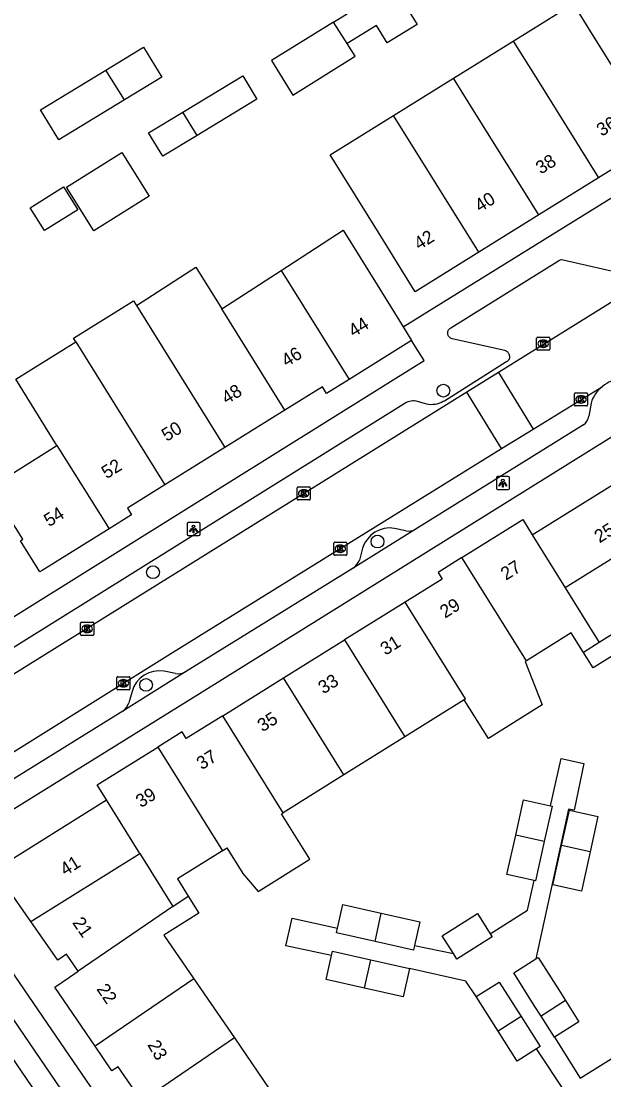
# Model space of a CAD drawing. Extents: x 159280 to 160375, y 384531 to 385872.
# Drawn here: x 159759.4 to 159803.9, y 385310.8 to 385391.6 of the extents above; entities that cross this region are included whole.
import ezdxf

# ---------------------------------------------------------------- set-up
doc = ezdxf.new("R2010")
doc.units = 0
for name, color, linetype in [('IMGEO_Boom', 7, 'Continuous'), ('IMGEO_Kolk', 7, 'Continuous'), ('IMGEO_Lichtpunt', 7, 'Continuous'), ('IMGEO_Pand', 7, 'Continuous'), ('IMGEO_Pand_nummerreeks', 7, 'Continuous'), ('IMGEO_Parkeervlak_open', 7, 'Continuous'), ('IMGEO_Rijbaan_lokaal_open', 7, 'Continuous'), ('IMGEO_Voetpad_open', 7, 'Continuous')]:
    doc.layers.add(name, color=color, linetype=linetype)

msp = doc.modelspace()

# ---------------------------------------------------------------- linework, layer by layer
at = {"layer": 'IMGEO_Boom'}
for centre in [(159791.648, 385363.401), (159786.619, 385351.884), (159769.471, 385349.543), (159768.944, 385340.944)]:
    msp.add_circle(centre, 0.489, dxfattribs=at)
at = {"layer": 'IMGEO_Kolk'}
for p, q in [((159798.775, 385366.557), (159798.775, 385367.409)), ((159798.85, 385367.483), (159799.702, 385367.483)), ((159799.263, 385367.263), (159799.288, 385367.263)), ((159799.776, 385367.409), (159799.776, 385366.557)), ((159799.702, 385366.483), (159798.85, 385366.483)), ((159799.286, 385366.703), (159799.261, 385366.703)), ((159801.659, 385362.306), (159801.659, 385363.158)), ((159801.734, 385363.232), (159802.586, 385363.232)), ((159802.147, 385363.012), (159802.172, 385363.012)), ((159802.66, 385363.158), (159802.66, 385362.306)), ((159802.586, 385362.232), (159801.734, 385362.232)), ((159802.17, 385362.452), (159802.145, 385362.452)), ((159780.482, 385355.132), (159780.482, 385355.984)), ((159780.557, 385356.058), (159781.409, 385356.058)), ((159780.97, 385355.838), (159780.995, 385355.838)), ((159781.483, 385355.984), (159781.483, 385355.132)), ((159781.409, 385355.058), (159780.557, 385355.058)), ((159780.993, 385355.278), (159780.968, 385355.278)), ((159783.274, 385350.909), (159783.274, 385351.761)), ((159783.349, 385351.835), (159784.201, 385351.835)), ((159783.762, 385351.615), (159783.787, 385351.615)), ((159784.275, 385351.761), (159784.275, 385350.909)), ((159784.201, 385350.835), (159783.349, 385350.835)), ((159783.785, 385351.055), (159783.76, 385351.055)), ((159763.944, 385344.798), (159763.944, 385345.65)), ((159764.019, 385345.724), (159764.871, 385345.724)), ((159764.432, 385345.504), (159764.457, 385345.504)), ((159764.945, 385345.65), (159764.945, 385344.798)), ((159764.871, 385344.724), (159764.019, 385344.724)), ((159764.455, 385344.944), (159764.43, 385344.944)), ((159766.713, 385340.645), (159766.713, 385341.497)), ((159766.788, 385341.571), (159767.64, 385341.571)), ((159767.201, 385341.351), (159767.226, 385341.351)), ((159767.714, 385341.497), (159767.714, 385340.645)), ((159767.64, 385340.571), (159766.788, 385340.571)), ((159767.224, 385340.791), (159767.199, 385340.791))]:
    msp.add_line(p, q, dxfattribs=at)
for points in [[(159798.775, 385366.557), (159798.775, 385367.409)], [(159798.85, 385367.483), (159799.702, 385367.483)], [(159799.096, 385367.183), (159799.219, 385367.183), (159799.219, 385367.032), (159799.349, 385367.183), (159799.513, 385367.183), (159799.367, 385367.032), (159799.52, 385366.783), (159799.368, 385366.783), (159799.283, 385366.947), (159799.219, 385366.88), (159799.219, 385366.783), (159799.096, 385366.783), (159799.096, 385367.183)], [(159799.776, 385367.409), (159799.776, 385366.557)], [(159799.702, 385366.483), (159798.85, 385366.483)], [(159801.659, 385362.306), (159801.659, 385363.158)], [(159801.734, 385363.232), (159802.586, 385363.232)], [(159801.98, 385362.932), (159802.103, 385362.932), (159802.103, 385362.781), (159802.233, 385362.932), (159802.397, 385362.932), (159802.251, 385362.781), (159802.404, 385362.532), (159802.252, 385362.532), (159802.167, 385362.696), (159802.103, 385362.629), (159802.103, 385362.532), (159801.98, 385362.532), (159801.98, 385362.932)], [(159802.66, 385363.158), (159802.66, 385362.306)], [(159802.586, 385362.232), (159801.734, 385362.232)], [(159780.482, 385355.132), (159780.482, 385355.984)], [(159780.557, 385356.058), (159781.409, 385356.058)], [(159780.803, 385355.758), (159780.926, 385355.758), (159780.926, 385355.607), (159781.056, 385355.758), (159781.22, 385355.758), (159781.074, 385355.607), (159781.227, 385355.358), (159781.075, 385355.358), (159780.99, 385355.522), (159780.926, 385355.455), (159780.926, 385355.358), (159780.803, 385355.358), (159780.803, 385355.758)], [(159781.483, 385355.984), (159781.483, 385355.132)], [(159781.409, 385355.058), (159780.557, 385355.058)], [(159783.274, 385350.909), (159783.274, 385351.761)], [(159783.349, 385351.835), (159784.201, 385351.835)], [(159784.275, 385351.761), (159784.275, 385350.909)], [(159784.201, 385350.835), (159783.349, 385350.835)], [(159783.595, 385351.535), (159783.718, 385351.535), (159783.718, 385351.384), (159783.848, 385351.535), (159784.012, 385351.535), (159783.866, 385351.384), (159784.019, 385351.135), (159783.867, 385351.135), (159783.782, 385351.299), (159783.718, 385351.232), (159783.718, 385351.135), (159783.595, 385351.135), (159783.595, 385351.535)], [(159763.944, 385344.798), (159763.944, 385345.65)], [(159764.019, 385345.724), (159764.871, 385345.724)], [(159764.265, 385345.424), (159764.388, 385345.424), (159764.388, 385345.273), (159764.518, 385345.424), (159764.682, 385345.424), (159764.536, 385345.273), (159764.689, 385345.024), (159764.537, 385345.024), (159764.452, 385345.188), (159764.388, 385345.121), (159764.388, 385345.024), (159764.265, 385345.024), (159764.265, 385345.424)], [(159764.945, 385345.65), (159764.945, 385344.798)], [(159764.871, 385344.724), (159764.019, 385344.724)], [(159766.713, 385340.645), (159766.713, 385341.497)], [(159766.788, 385341.571), (159767.64, 385341.571)], [(159767.034, 385341.271), (159767.157, 385341.271), (159767.157, 385341.12), (159767.287, 385341.271), (159767.451, 385341.271), (159767.305, 385341.12), (159767.458, 385340.871), (159767.306, 385340.871), (159767.221, 385341.035), (159767.157, 385340.968), (159767.157, 385340.871), (159767.034, 385340.871), (159767.034, 385341.271)], [(159767.714, 385341.497), (159767.714, 385340.645)], [(159767.64, 385340.571), (159766.788, 385340.571)]]:
    msp.add_lwpolyline(points, dxfattribs=at)
for centre, start, end in [((159798.852, 385367.407), 91.55205, 178.44795), ((159798.852, 385367.407), 91.55205, 178.44795), ((159799.7, 385367.407), 1.55205, 88.44795), ((159799.7, 385367.407), 1.55205, 88.44795), ((159798.852, 385366.559), 181.55205, 268.44795), ((159798.852, 385366.559), 181.55205, 268.44795), ((159799.7, 385366.559), 271.55205, 358.44795), ((159799.7, 385366.559), 271.55205, 358.44795), ((159801.736, 385363.156), 91.55205, 178.44795), ((159801.736, 385363.156), 91.55205, 178.44795), ((159802.584, 385363.156), 1.55205, 88.44795), ((159802.584, 385363.156), 1.55205, 88.44795), ((159801.736, 385362.308), 181.55205, 268.44795), ((159801.736, 385362.308), 181.55205, 268.44795), ((159802.584, 385362.308), 271.55205, 358.44795), ((159802.584, 385362.308), 271.55205, 358.44795), ((159780.559, 385355.982), 91.55205, 178.44795), ((159780.559, 385355.982), 91.55205, 178.44795), ((159781.407, 385355.982), 1.55205, 88.44795), ((159781.407, 385355.982), 1.55205, 88.44795), ((159780.559, 385355.134), 181.55205, 268.44795), ((159780.559, 385355.134), 181.55205, 268.44795), ((159781.407, 385355.134), 271.55205, 358.44795), ((159781.407, 385355.134), 271.55205, 358.44795), ((159783.351, 385351.759), 91.55205, 178.44795), ((159783.351, 385351.759), 91.55205, 178.44795), ((159784.199, 385351.759), 1.55205, 88.44795), ((159784.199, 385351.759), 1.55205, 88.44795), ((159783.351, 385350.911), 181.55205, 268.44795), ((159783.351, 385350.911), 181.55205, 268.44795), ((159784.199, 385350.911), 271.55205, 358.44795), ((159784.199, 385350.911), 271.55205, 358.44795), ((159764.021, 385345.648), 91.55205, 178.44795), ((159764.021, 385345.648), 91.55205, 178.44795), ((159764.869, 385345.648), 1.55205, 88.44795), ((159764.869, 385345.648), 1.55205, 88.44795), ((159764.021, 385344.8), 181.55205, 268.44795), ((159764.021, 385344.8), 181.55205, 268.44795), ((159764.869, 385344.8), 271.55205, 358.44795), ((159764.869, 385344.8), 271.55205, 358.44795), ((159766.79, 385341.495), 91.55205, 178.44795), ((159766.79, 385341.495), 91.55205, 178.44795), ((159767.638, 385341.495), 1.55205, 88.44795), ((159767.638, 385341.495), 1.55205, 88.44795), ((159766.79, 385340.647), 181.55205, 268.44795), ((159766.79, 385340.647), 181.55205, 268.44795), ((159767.638, 385340.647), 271.55205, 358.44795), ((159767.638, 385340.647), 271.55205, 358.44795)]:
    msp.add_arc(centre, 0.0765, start, end, dxfattribs=at)
for centre, major_axis, ratio, start_param, end_param in [((159799.262, 385366.983), (-0.387, 0.002), 0.722429, 4.712389, 7.853982), ((159799.287, 385366.983), (-0.39, 0.002), 0.717154, 1.570796, 4.712389), ((159802.146, 385362.732), (-0.387, 0.002), 0.722429, 4.712389, 7.853982), ((159802.171, 385362.732), (-0.39, 0.002), 0.717154, 1.570796, 4.712389), ((159780.969, 385355.558), (-0.387, 0.002), 0.722429, 4.712389, 7.853982), ((159780.994, 385355.558), (-0.39, 0.002), 0.717154, 1.570796, 4.712389), ((159783.761, 385351.335), (-0.387, 0.002), 0.722429, 4.712389, 7.853982), ((159783.786, 385351.335), (-0.39, 0.002), 0.717154, 1.570796, 4.712389), ((159764.431, 385345.224), (-0.387, 0.002), 0.722429, 4.712389, 7.853982), ((159764.456, 385345.224), (-0.39, 0.002), 0.717154, 1.570796, 4.712389), ((159767.2, 385341.071), (-0.387, 0.002), 0.722429, 4.712389, 7.853982), ((159767.225, 385341.071), (-0.39, 0.002), 0.717154, 1.570796, 4.712389)]:
    msp.add_ellipse(centre, major_axis=major_axis, ratio=ratio, start_param=start_param, end_param=end_param, dxfattribs=at)
at = {"layer": 'IMGEO_Lichtpunt'}
for p, q in [((159795.697, 385356.748), (159795.697, 385355.941)), ((159795.697, 385356.748), (159795.697, 385355.941)), ((159796.599, 385356.843), (159795.791, 385356.843)), ((159796.599, 385356.843), (159795.791, 385356.843)), ((159796.693, 385355.941), (159796.693, 385356.748)), ((159796.693, 385355.941), (159796.693, 385356.748)), ((159795.791, 385355.847), (159796.599, 385355.847)), ((159795.791, 385355.847), (159796.599, 385355.847)), ((159772.071, 385353.245), (159772.071, 385352.438)), ((159772.071, 385353.245), (159772.071, 385352.438)), ((159772.973, 385353.34), (159772.165, 385353.34)), ((159772.973, 385353.34), (159772.165, 385353.34)), ((159773.067, 385352.438), (159773.067, 385353.245)), ((159773.067, 385352.438), (159773.067, 385353.245)), ((159772.165, 385352.344), (159772.973, 385352.344)), ((159772.165, 385352.344), (159772.973, 385352.344))]:
    msp.add_line(p, q, dxfattribs=at)
for points in [[(159796.071, 385356.412), (159796.11, 385356.384), (159795.922, 385356.122), (159795.884, 385356.149), (159796.071, 385356.412)], [(159796.173, 385356.364), (159796.22, 385356.364), (159796.22, 385356.042), (159796.173, 385356.042), (159796.173, 385356.364)], [(159796.283, 385356.384), (159796.321, 385356.411), (159796.508, 385356.149), (159796.469, 385356.121), (159796.283, 385356.384)], [(159772.445, 385352.909), (159772.484, 385352.881), (159772.296, 385352.619), (159772.258, 385352.646), (159772.445, 385352.909)], [(159772.547, 385352.861), (159772.594, 385352.861), (159772.594, 385352.539), (159772.547, 385352.539), (159772.547, 385352.861)], [(159772.657, 385352.881), (159772.695, 385352.908), (159772.882, 385352.646), (159772.843, 385352.618), (159772.657, 385352.881)]]:
    msp.add_lwpolyline(points, dxfattribs=at)
for centre in [(159796.196, 385356.546), (159772.57, 385353.043)]:
    msp.add_circle(centre, 0.0994, dxfattribs=at)
for centre, start, end in [((159795.791, 385356.748), 90, 180), ((159795.791, 385356.748), 90, 180), ((159796.599, 385356.748), 0, 90), ((159796.599, 385356.748), 0, 90), ((159795.791, 385355.941), 180, 270), ((159795.791, 385355.941), 180, 270), ((159796.599, 385355.941), 270, 0), ((159796.599, 385355.941), 270, 360), ((159772.165, 385353.245), 90, 180), ((159772.165, 385353.245), 90, 180), ((159772.973, 385353.245), 0, 90), ((159772.973, 385353.245), 0, 90), ((159772.165, 385352.438), 180, 270), ((159772.165, 385352.438), 180, 270), ((159772.973, 385352.438), 270, 0), ((159772.973, 385352.438), 270, 360)]:
    msp.add_arc(centre, 0.0946, start, end, dxfattribs=at)
at = {"layer": 'IMGEO_Pand'}
for points in [[(159783.247, 385391.533), (159787.786, 385394.354), (159789.638, 385391.355), (159787.353, 385389.944), (159786.537, 385391.266), (159784.3, 385389.884)], [(159796.987, 385390.085), (159801.562, 385392.929)], [(159801.562, 385392.929), (159803.15, 385390.383), (159808.072, 385382.492)], [(159783.247, 385391.533), (159778.515, 385388.592), (159780.154, 385385.955), (159784.919, 385388.916), (159784.3, 385389.884)], [(159784.3, 385389.884), (159783.247, 385391.533)], [(159765.875, 385387.872), (159768.751, 385389.622), (159770.147, 385387.329), (159767.302, 385385.597)], [(159792.413, 385387.241), (159796.987, 385390.085)], [(159796.987, 385390.085), (159798.576, 385387.539), (159803.501, 385379.65)], [(159767.302, 385385.597), (159762.273, 385382.537), (159760.877, 385384.831), (159765.875, 385387.872)], [(159767.302, 385385.597), (159765.875, 385387.872)], [(159771.748, 385384.662), (159776.33, 385387.433), (159777.413, 385385.641), (159772.853, 385382.884)], [(159787.84, 385384.397), (159792.413, 385387.241)], [(159798.929, 385376.807), (159794.002, 385384.696), (159792.413, 385387.241)], [(159772.853, 385382.884), (159770.224, 385381.294), (159769.141, 385383.086), (159771.748, 385384.662)], [(159772.853, 385382.884), (159771.748, 385384.662)], [(159794.357, 385373.965), (159789.507, 385370.95), (159786.867, 385375.197), (159783.014, 385381.395), (159787.84, 385384.397)], [(159794.357, 385373.965), (159787.84, 385384.397)], [(159808.072, 385382.492), (159803.501, 385379.65)], [(159769.182, 385378.24), (159764.96, 385375.601), (159762.877, 385378.934), (159767.099, 385381.573), (159769.182, 385378.24)], [(159803.501, 385379.65), (159798.929, 385376.807)], [(159762.635, 385378.944), (159763.726, 385377.211), (159761.188, 385375.613), (159760.097, 385377.345), (159762.635, 385378.944)], [(159798.929, 385376.807), (159794.357, 385373.965)], [(159779.259, 385372.582), (159783.997, 385375.641), (159786.586, 385371.481), (159788.588, 385368.265)], [(159768.207, 385369.907), (159772.744, 385372.836), (159774.723, 385369.654)], [(159774.723, 385369.654), (159779.259, 385372.582)], [(159779.259, 385372.582), (159784.451, 385364.263)], [(159763.586, 385367.124), (159763.409, 385367.409), (159767.99, 385370.256), (159768.207, 385369.907)], [(159768.207, 385369.907), (159774.962, 385359.06)], [(159779.549, 385361.91), (159774.723, 385369.654)], [(159788.588, 385368.265), (159789.215, 385367.228)], [(159762.14, 385359.216), (159758.986, 385364.266), (159763.586, 385367.124)], [(159763.586, 385367.124), (159770.376, 385356.21)], [(159789.215, 385367.228), (159784.451, 385364.263)], [(159784.451, 385364.263), (159782.734, 385363.194), (159782.413, 385363.689), (159779.549, 385361.91)], [(159779.549, 385361.91), (159774.962, 385359.06)], [(159752.691, 385358.543), (159755.28, 385360.154), (159757.615, 385356.401), (159762.14, 385359.216)], [(159762.14, 385359.216), (159766.114, 385352.854)], [(159774.962, 385359.06), (159770.376, 385356.21)], [(159798.437, 385352.405), (159806.646, 385357.514), (159809.164, 385353.468)], [(159770.376, 385356.21), (159767.519, 385354.435), (159767.835, 385353.925), (159766.114, 385352.854)], [(159759.358, 385351.95), (159759.538, 385352.062), (159757.863, 385354.747)], [(159793.068, 385350.663), (159797.72, 385353.558), (159798.437, 385352.405)], [(159809.164, 385353.468), (159800.964, 385348.345)], [(159766.114, 385352.854), (159761.019, 385349.686), (159760.836, 385349.572), (159759.358, 385351.95)], [(159798.437, 385352.405), (159800.964, 385348.345)], [(159793.068, 385350.663), (159791.24, 385349.526), (159791.557, 385349.018), (159788.739, 385347.264)], [(159797.99, 385342.772), (159793.068, 385350.663)], [(159800.964, 385348.345), (159803.555, 385344.182)], [(159810.745, 385348.674), (159803.555, 385344.182)], [(159788.739, 385347.264), (159784.094, 385344.372)], [(159793.249, 385339.815), (159793.347, 385339.876), (159788.739, 385347.264)], [(159779.448, 385341.48), (159784.094, 385344.372)], [(159784.094, 385344.372), (159788.704, 385336.98)], [(159802.342, 385343.424), (159801.417, 385344.909), (159797.99, 385342.772)], [(159803.555, 385344.182), (159802.342, 385343.424)], [(159807.917, 385340.435), (159805.755, 385343.902), (159803.083, 385342.236), (159802.342, 385343.424)], [(159797.99, 385342.772), (159797.909, 385342.721), (159799.19, 385339.416), (159795.092, 385336.86), (159793.249, 385339.815)], [(159774.802, 385338.588), (159779.448, 385341.48)], [(159784.06, 385334.084), (159779.448, 385341.48)], [(159793.249, 385339.815), (159788.704, 385336.98)], [(159774.802, 385338.588), (159772.018, 385336.855), (159771.702, 385337.364), (159769.84, 385336.204)], [(159779.417, 385331.189), (159774.802, 385338.588)], [(159788.704, 385336.98), (159784.06, 385334.084)], [(159765.913, 385332.168), (159765.199, 385333.313), (159769.84, 385336.204)], [(159769.84, 385336.204), (159774.774, 385328.293)], [(159784.06, 385334.084), (159779.417, 385331.189)], [(159760.137, 385322.881), (159757.369, 385326.839), (159765.913, 385332.168)], [(159768.46, 385328.08), (159765.913, 385332.168)], [(159797.173, 385329.472), (159797.772, 385332.174), (159799.838, 385331.715)], [(159799.838, 385331.715), (159799.952, 385331.69), (159799.353, 385328.989)], [(159800.677, 385328.696), (159801.276, 385331.397), (159803.458, 385330.913), (159802.859, 385328.212)], [(159774.774, 385328.293), (159775.119, 385328.508), (159776.343, 385326.546), (159777.496, 385325.187), (159781.451, 385327.653), (159779.293, 385331.112), (159779.417, 385331.189)], [(159798.574, 385326.011), (159796.507, 385326.469), (159797.173, 385329.472)], [(159799.353, 385328.989), (159797.173, 385329.472)], [(159799.353, 385328.989), (159798.687, 385325.986), (159798.574, 385326.011)], [(159774.774, 385328.293), (159771.338, 385326.15), (159772.166, 385324.823)], [(159802.859, 385328.212), (159802.194, 385325.209), (159800.012, 385325.692), (159800.677, 385328.696)], [(159802.859, 385328.212), (159800.677, 385328.696)], [(159760.137, 385322.881), (159768.46, 385328.08)], [(159768.46, 385328.08), (159770.988, 385324.021)], [(159772.166, 385324.823), (159772.979, 385323.52), (159770.307, 385321.854), (159772.595, 385318.513)], [(159770.988, 385324.021), (159772.166, 385324.823)], [(159783.572, 385322.374), (159783.974, 385324.176), (159786.911, 385323.52)], [(159770.988, 385324.021), (159763.762, 385319.103)], [(159786.429, 385321.361), (159786.911, 385323.52)], [(159786.911, 385323.52), (159789.848, 385322.863), (159789.446, 385321.065)], [(159792.418, 385320.437), (159791.556, 385321.796), (159794.248, 385323.502), (159795.236, 385321.943)], [(159763.762, 385319.103), (159762.864, 385320.388), (159762.203, 385319.926), (159760.137, 385322.881)], [(159786.429, 385321.361), (159783.492, 385322.018), (159783.572, 385322.374)], [(159795.236, 385321.943), (159795.379, 385321.718), (159792.688, 385320.011), (159792.418, 385320.437)], [(159789.446, 385321.065), (159789.365, 385320.704), (159786.429, 385321.361)], [(159785.633, 385317.802), (159782.696, 385318.459), (159783.106, 385320.295)], [(159783.106, 385320.295), (159783.178, 385320.615), (159786.115, 385319.958)], [(159798.723, 385320.044), (159798.892, 385320.151), (159800.468, 385317.666), (159800.984, 385316.85)], [(159785.633, 385317.802), (159786.115, 385319.958)], [(159789.052, 385319.301), (159788.569, 385317.145), (159785.633, 385317.802)], [(159786.115, 385319.958), (159789.052, 385319.301)], [(159799.114, 385315.665), (159798.597, 385316.48), (159797.021, 385318.966), (159798.723, 385320.044)], [(159765.049, 385313.361), (159761.971, 385317.884), (159763.096, 385318.65), (159763.762, 385319.103)], [(159772.595, 385318.513), (159765.049, 385313.361)], [(159772.595, 385318.513), (159775.687, 385313.999)], [(159794.164, 385317.154), (159795.918, 385318.266), (159797.588, 385315.632)], [(159795.834, 385314.52), (159794.164, 385317.154)], [(159800.984, 385316.85), (159799.114, 385315.665)], [(159800.984, 385316.85), (159802.005, 385315.24), (159800.136, 385314.052)], [(159797.588, 385315.632), (159795.834, 385314.52)], [(159797.588, 385315.632), (159799.033, 385313.352), (159798.759, 385313.178)], [(159800.136, 385314.052), (159799.114, 385315.665)], [(159798.759, 385313.178), (159797.28, 385312.24), (159795.834, 385314.52)], [(159775.687, 385313.999), (159768.618, 385309.173)], [(159775.687, 385313.999), (159778.778, 385309.485)], [(159768.618, 385309.173), (159766.819, 385311.806), (159766.323, 385311.489), (159765.049, 385313.361)]]:
    msp.add_lwpolyline(points, dxfattribs=at)
at = {"layer": 'IMGEO_Parkeervlak_open'}
for points in [[(159788.785, 385352.714), (159787.912, 385352.891)], [(159785.48, 385351.377), (159785.232, 385350.474)], [(159771.192, 385341.822), (159770.324, 385341.981)], [(159767.872, 385340.441), (159767.632, 385339.57)]]:
    msp.add_lwpolyline(points, dxfattribs=at)
for centre, radius, start, end in [((159787.559, 385350.749), 2.171, 80.63083, 163.17641), ((159789.018, 385353.627), 0.943, 255.70429, 300.35222), ((159784.039, 385350.906), 1.269, 304.95854, 340.10493), ((159769.928, 385339.889), 2.129, 79.29133, 164.97113), ((159771.415, 385342.881), 1.083, 258.09455, 299.16838), ((159766.424, 385339.991), 1.28, 305.45665, 340.77404)]:
    msp.add_arc(centre, radius, start, end, dxfattribs=at)
at = {"layer": 'IMGEO_Rijbaan_lokaal_open'}
for points in [[(159852.476, 385399.998), (159795.859, 385364.785)], [(159795.859, 385364.785), (159793.431, 385363.275)], [(159795.859, 385364.785), (159798.507, 385360.471)], [(159798.507, 385360.471), (159803.793, 385363.727)], [(159793.431, 385363.275), (159749.665, 385336.055), (159748.898, 385335.651)], [(159796.102, 385358.981), (159793.431, 385363.275)], [(159796.102, 385358.981), (159798.507, 385360.471)], [(159752.805, 385331.977), (159753.968, 385332.8), (159770.956, 385343.408), (159796.102, 385358.981)], [(159774.04, 385290.042), (159751.001, 385323.779)]]:
    msp.add_lwpolyline(points, dxfattribs=at)
msp.add_arc((159805.43, 385361.698), 2.607, 93.79775, 128.88445, dxfattribs=at)
at = {"layer": 'IMGEO_Voetpad_open'}
for points in [[(159788.588, 385368.265), (159818.371, 385386.722)], [(159750.444, 385338.607), (159788.774, 385362.498), (159788.853, 385362.534), (159788.962, 385362.575), (159789.074, 385362.606), (159789.189, 385362.626), (159789.305, 385362.637), (159789.422, 385362.637), (159789.538, 385362.626), (159790.194, 385362.438), (159790.355, 385362.396), (159790.519, 385362.368), (159790.685, 385362.356), (159790.851, 385362.358), (159791.017, 385362.375), (159791.18, 385362.407), (159791.34, 385362.453), (159791.495, 385362.513), (159791.644, 385362.587), (159791.726, 385362.635), (159796.423, 385365.606), (159796.455, 385365.614), (159796.487, 385365.625), (159796.517, 385365.639), (159796.547, 385365.655), (159796.574, 385365.674), (159796.6, 385365.695), (159796.624, 385365.719), (159796.645, 385365.744), (159796.664, 385365.771), (159796.681, 385365.8), (159796.695, 385365.831), (159796.706, 385365.862), (159796.715, 385365.894), (159796.72, 385365.927), (159796.723, 385365.961), (159796.722, 385365.994), (159796.719, 385366.027), (159796.712, 385366.06), (159796.703, 385366.092), (159796.691, 385366.123), (159796.676, 385366.153), (159796.67, 385366.164), (159796.658, 385366.199), (159796.642, 385366.234), (159796.623, 385366.266), (159796.602, 385366.297), (159796.578, 385366.326), (159796.551, 385366.352), (159796.522, 385366.376), (159796.492, 385366.398), (159796.459, 385366.416), (159796.425, 385366.432), (159796.389, 385366.444), (159796.353, 385366.453), (159796.339, 385366.456), (159792.325, 385367.355), (159792.286, 385367.366), (159792.248, 385367.381), (159792.212, 385367.399), (159792.177, 385367.42), (159792.145, 385367.444), (159792.114, 385367.471), (159792.087, 385367.501), (159792.062, 385367.533), (159792.04, 385367.567), (159792.021, 385367.603), (159792.005, 385367.641), (159791.993, 385367.679), (159791.985, 385367.719), (159791.98, 385367.759), (159791.978, 385367.8), (159791.98, 385367.84), (159791.986, 385367.88), (159791.996, 385367.92), (159792.008, 385367.958), (159792.025, 385367.995), (159792.044, 385368.031), (159792.067, 385368.065), (159792.092, 385368.096), (159792.12, 385368.125), (159792.151, 385368.152), (159792.184, 385368.175), (159792.219, 385368.196), (159800.521, 385373.352), (159800.675, 385373.403), (159800.805, 385373.393), (159805.928, 385372.21)], [(159745.39, 385340.587), (159745.557, 385340.403), (159745.74, 385340.234), (159745.938, 385340.083), (159746.148, 385339.949), (159746.369, 385339.835), (159746.6, 385339.742), (159746.838, 385339.669), (159747.082, 385339.618), (159747.329, 385339.588), (159747.578, 385339.581), (159747.826, 385339.597), (159748.072, 385339.634), (159748.314, 385339.693), (159748.549, 385339.774), (159748.64, 385339.811), (159790.182, 385365.703), (159789.215, 385367.228)], [(159802.93, 385362.452), (159802.761, 385361.448)], [(159802.349, 385360.799), (159789.494, 385352.814)], [(159755.335, 385329.317), (159773.03, 385340.279), (159804.496, 385359.868)], [(159789.494, 385352.814), (159784.766, 385349.866)], [(159784.766, 385349.866), (159771.943, 385341.936)], [(159771.943, 385341.936), (159767.166, 385338.949)], [(159767.166, 385338.949), (159756.064, 385332.067)], [(159799.838, 385331.715), (159800.64, 385335.332), (159802.381, 385334.946), (159801.631, 385331.38), (159801.208, 385331.469), (159798.723, 385320.044)], [(159795.236, 385321.943), (159798.071, 385323.74), (159798.574, 385326.011)], [(159786.487, 385281.616), (159784.997, 385280.628), (159766.378, 385307.844), (159761.408, 385315.109), (159754.266, 385325.531)], [(159783.106, 385320.295), (159779.624, 385321.023), (159780.1, 385323.151), (159783.572, 385322.374)], [(159762.489, 385310.044), (159759.66, 385314.175), (159754.007, 385322.466)], [(159800.136, 385314.052), (159802.109, 385310.94), (159819.534, 385321.806)], [(159789.446, 385321.065), (159792.418, 385320.437)], [(159794.164, 385317.154), (159793.373, 385318.334), (159789.052, 385319.301)], [(159801.027, 385309.765), (159798.759, 385313.178)]]:
    msp.add_lwpolyline(points, dxfattribs=at)
for centre, radius, start, end in [((159805.443, 385361.681), 2.629, 128.87929, 162.93549), ((159801.764, 385361.626), 1.013, 305.29737, 349.88601)]:
    msp.add_arc(centre, radius, start, end, dxfattribs=at)

# ---------------------------------------------------------------- texts
at = {"layer": 'IMGEO_Pand_nummerreeks'}
for s, rotation, p in [('36', 31.8689, (159803.744, 385382.768)), ('38', 31.8689, (159799.098, 385379.88)), ('40', 31.86791, (159794.449, 385376.99)), ('42', 31.86791, (159789.796, 385374.097)), ('44', 31.89715, (159784.8, 385367.448)), ('46', 31.84098, (159779.685, 385365.176)), ('48', 31.83926, (159775.104, 385362.331)), ('50', 31.83926, (159770.521, 385359.485)), ('52', 31.83926, (159765.931, 385356.636)), ('54', 31.87937, (159761.534, 385352.973)), ('25', 31.89672, (159803.573, 385351.737)), ('27', 31.89454, (159796.425, 385348.888)), ('29', 31.90229, (159791.778, 385345.995)), ('31', 31.90229, (159787.228, 385343.163)), ('33', 31.9015, (159782.486, 385340.212)), ('35', 31.9015, (159777.84, 385337.32)), ('37', 31.90229, (159773.195, 385334.428)), ('39', 31.91986, (159768.552, 385331.537)), ('41', 31.95231, (159762.772, 385326.343)), ('21', 304.9674, (159763.273, 385322.795)), ('22', 304.23402, (159765.127, 385317.727)), ('23', 300.30384, (159769.018, 385313.483))]:
    msp.add_text(s, height=1, rotation=rotation, dxfattribs=at).set_placement(p)

doc.saveas('drawing.dxf')
